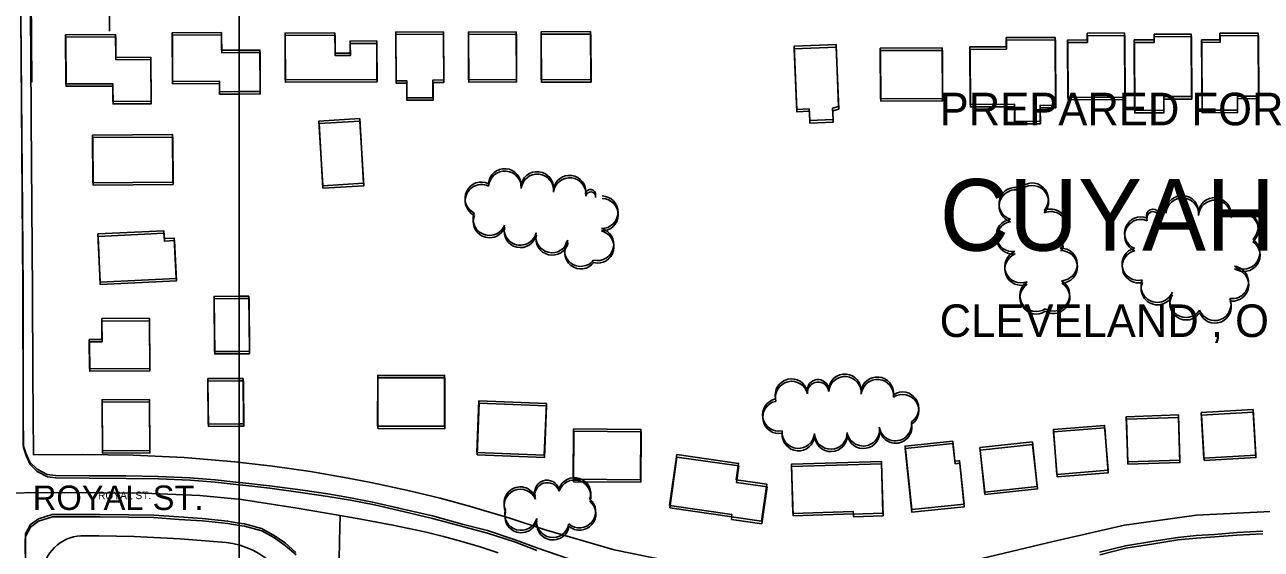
# Model space of a CAD drawing. Extents: x -25029 to 2274964, y -81170 to 687028.
# Drawn here: x 10120 to 10879, y -65649 to -65327 of the extents above; entities that cross this region are included whole.
import ezdxf

# ---------------------------------------------------------------- set-up
doc = ezdxf.new("R2010")
doc.units = 0
for name, color, linetype in [('60', 7, 'Continuous'), ('81911BEA - RW_X_Fee_RW', 7, 'Continuous'), ('BLDG', 7, 'Continuous'), ('GE_X_CL_2000', 7, 'Continuous'), ('PM_P_Text', 7, 'Continuous'), ('ROAD', 7, 'Continuous'), ('ROAD-NAME', 7, 'Continuous'), ('TI_CCLOGO', 7, 'Continuous'), ('TREES', 7, 'Continuous')]:
    doc.layers.add(name, color=color, linetype=linetype)

msp = doc.modelspace()

# ---------------------------------------------------------------- linework, layer by layer
at = {"layer": '60'}
for points in [[(5251.64, -64748.36), (10251.64, -64748.36), (10251.64, -68748.36), (5251.64, -68748.36)], [(10251.64, -64748.36), (15251.64, -64748.36), (15251.64, -68748.36), (10251.64, -68748.36)]]:
    msp.add_lwpolyline(points, close=True, dxfattribs=at)
at = {"layer": '81911BEA - RW_X_Fee_RW'}
msp.add_line((10125.44, -65590.67), (10155.44, -65590.46), dxfattribs=at)
for points in [[(10123.44, -65299.45), (10123.75, -65344.85), (10124.02, -65384.85), (10124.39, -65437.76), (10124.75, -65490.67), (10125.1, -65540.67), (10125.44, -65590.67)], [(10248.91, -65594.91), (10217.82, -65592.29), (10186.65, -65590.81), (10155.44, -65590.46)], [(10318.57, -65604.94), (10295.44, -65600.96), (10272.22, -65597.62), (10248.91, -65594.91)], [(10374.94, -65617.4), (10356.24, -65612.82), (10337.45, -65608.67), (10331.38, -65607.47), (10318.57, -65604.94)], [(10438.91, -65636.48), (10417.75, -65629.57), (10396.42, -65623.2), (10394.56, -65622.7), (10374.94, -65617.4)], [(10885.96, -65625.36), (10884.64, -65625.42), (10839.37, -65627.7), (10795.16, -65633.93), (10793.18, -65634.21), (10751.32, -65644), (10747.75, -65644.84)], [(10438.91, -65636.48), (10456.57, -65641.67), (10481.89, -65649.11), (10514.89, -65655.78), (10525.8, -65657.99), (10570.32, -65663.05), (10589.68, -65663.57), (10615.1, -65664.26), (10659.82, -65661.61), (10663.08, -65661.13), (10704.15, -65655.12), (10707.53, -65654.32), (10747.75, -65644.84)], [(10158.86, -65640.49), (10156.62, -65640.37), (10154.39, -65640.42), (10152.16, -65640.65), (10149.97, -65641.09), (10147.83, -65641.72), (10145.75, -65642.54), (10143.75, -65643.54), (10141.84, -65644.71), (10140.05, -65646.05), (10138.39, -65647.54), (10136.86, -65649.18), (10135.49, -65650.94), (10134.28, -65652.82), (10133.24, -65654.8), (10132.38, -65656.86), (10131.71, -65658.99), (10131.23, -65661.18), (10130.95, -65663.4), (10130.91, -65665.63)], [(10243.58, -65644.62), (10215.4, -65642.24), (10187.14, -65640.85), (10165.46, -65640.54), (10158.86, -65640.49)], [(10287.48, -65690.01), (10287, -65685.75), (10286.15, -65681.55), (10284.94, -65677.44), (10283.37, -65673.45), (10281.45, -65669.61), (10279.21, -65665.96), (10276.66, -65662.51), (10273.82, -65659.3), (10270.71, -65656.35), (10267.35, -65653.69), (10263.77, -65651.33), (10260, -65649.29), (10256.06, -65647.59), (10251.99, -65646.24), (10247.82, -65645.25), (10243.58, -65644.62)]]:
    msp.add_lwpolyline(points, dxfattribs=at)
at = {"layer": 'BLDG'}
for p, q in [((10251.53, -65493.26), (10257.67, -65493.22)), ((10251.64, -65494.73), (10257.78, -65494.69)), ((10251.54, -65543.77), (10254.12, -65543.75)), ((10251.64, -65545.24), (10254.22, -65545.22))]:
    msp.add_line(p, q, dxfattribs=at)
for points in [[(10145.08, -65332.82), (10175.84, -65332.65), (10175.91, -65346.7), (10197.41, -65346.59), (10197.57, -65373.64), (10174.12, -65373.77), (10174.06, -65362.81), (10145.24, -65362.97)], [(10145.21, -65334.27), (10175.97, -65334.11), (10176.04, -65348.16), (10197.54, -65348.05), (10197.69, -65375.1), (10174.24, -65375.23), (10174.19, -65364.27), (10145.37, -65364.42)], [(10310.45, -65331.58), (10310.51, -65344.08), (10319.79, -65344.02), (10319.75, -65336.65), (10336.13, -65336.57), (10336.26, -65360.17), (10279.96, -65360.47), (10279.81, -65331.74)], [(10310.58, -65333.05), (10310.64, -65345.55), (10319.92, -65345.5), (10319.88, -65338.13), (10336.26, -65338.05), (10336.39, -65361.65), (10280.09, -65361.94), (10279.94, -65333.21)], [(10377.05, -65330.94), (10377.2, -65360.53), (10370.57, -65360.56), (10370.64, -65371.43), (10354.55, -65371.52), (10354.48, -65361), (10347.94, -65361.04), (10347.78, -65331.09)], [(10377.18, -65332.42), (10377.33, -65362.01), (10370.7, -65362.04), (10370.76, -65372.91), (10354.67, -65373), (10354.61, -65362.48), (10348.07, -65362.52), (10347.91, -65332.57)], [(10421.67, -65330.94), (10421.83, -65360.23), (10392.49, -65360.38), (10392.34, -65331.11)], [(10421.8, -65332.43), (10421.96, -65361.72), (10392.62, -65361.87), (10392.47, -65332.59)], [(10467.39, -65330.83), (10467.55, -65360.31), (10437.12, -65360.47), (10436.97, -65330.99)], [(10467.52, -65332.32), (10467.68, -65361.8), (10437.25, -65361.96), (10437.1, -65332.48)], [(10722.49, -65340.11), (10722.47, -65334.54), (10752.54, -65334.39), (10752.77, -65376.06), (10743.3, -65376.11), (10743.35, -65385.85), (10727.68, -65385.93), (10727.62, -65375.43), (10700.36, -65375.58), (10700.17, -65340.24)], [(10722.62, -65341.64), (10722.6, -65336.07), (10752.67, -65335.92), (10752.89, -65377.59), (10743.42, -65377.64), (10743.47, -65387.38), (10727.8, -65387.46), (10727.74, -65376.96), (10700.48, -65377.1), (10700.3, -65341.76)], [(10772.16, -65331.8), (10772.18, -65335.97), (10760.15, -65336.03), (10760.34, -65371.22), (10795.3, -65371.04), (10795.08, -65331.68)], [(10772.29, -65333.33), (10772.31, -65337.5), (10760.28, -65337.56), (10760.46, -65372.75), (10795.42, -65372.57), (10795.21, -65333.21)], [(10813.22, -65332.45), (10813.24, -65335.91), (10801.08, -65335.98), (10801.32, -65379.25), (10819.2, -65379.14), (10819.16, -65370.77), (10836.21, -65370.68), (10836, -65332.33)], [(10813.35, -65333.99), (10813.37, -65337.45), (10801.21, -65337.51), (10801.44, -65380.78), (10819.32, -65380.68), (10819.28, -65372.31), (10836.33, -65372.22), (10836.13, -65333.87)], [(10853.59, -65331.87), (10853.61, -65335.83), (10842.45, -65335.88), (10842.69, -65379.09), (10864.42, -65378.98), (10864.38, -65370.51), (10877.35, -65370.44), (10877.13, -65331.75)], [(10853.72, -65333.41), (10853.74, -65337.37), (10842.58, -65337.42), (10842.81, -65380.63), (10864.54, -65380.52), (10864.5, -65372.05), (10877.47, -65371.98), (10877.26, -65333.29)], [(10618.03, -65338.81), (10619.62, -65376.86), (10615.96, -65377.9), (10616.25, -65384.9), (10601.87, -65385.49), (10601.57, -65378.27), (10593.87, -65378.59), (10592.26, -65339.87)], [(10618.16, -65340.32), (10619.74, -65378.37), (10616.08, -65379.41), (10616.37, -65386.41), (10601.99, -65387), (10601.69, -65379.78), (10593.99, -65380.1), (10592.39, -65341.38)], [(10645.36, -65372.1), (10683.36, -65371.9), (10683.18, -65340.81), (10645.19, -65341.01)], [(10645.48, -65373.62), (10683.48, -65373.42), (10683.31, -65342.33), (10645.32, -65342.53)], [(10328.05, -65423.99), (10325.71, -65384.28), (10300.63, -65385.77), (10302.97, -65425.48)], [(10328.17, -65425.47), (10325.83, -65385.76), (10300.75, -65387.24), (10303.09, -65426.95)], [(10161.66, -65394.47), (10210.77, -65394.1), (10210.99, -65423.22), (10161.88, -65423.6)], [(10161.78, -65395.93), (10210.89, -65395.56), (10211.11, -65424.68), (10162, -65425.06)], [(10166.27, -65484.59), (10212.99, -65482.43), (10211.85, -65457.69), (10205.71, -65457.97), (10205.49, -65453.21), (10164.91, -65455.08)], [(10166.38, -65486.05), (10213.1, -65483.89), (10211.96, -65459.15), (10205.82, -65459.43), (10205.6, -65454.67), (10165.02, -65456.54)], [(10167.27, -65507.09), (10167.37, -65519.84), (10159.66, -65519.9), (10159.81, -65537.94), (10196.79, -65537.66), (10196.54, -65506.87)], [(10167.38, -65508.55), (10167.48, -65521.3), (10159.77, -65521.36), (10159.91, -65539.4), (10196.89, -65539.12), (10196.65, -65508.33)], [(10336.6, -65573.06), (10377.72, -65573.16), (10377.8, -65541.99), (10336.68, -65541.89)], [(10336.7, -65574.54), (10377.82, -65574.64), (10377.9, -65543.47), (10336.78, -65543.37)], [(10196.57, -65556.66), (10196.81, -65588.04), (10167.75, -65588.26), (10167.51, -65556.88)], [(10196.67, -65558.12), (10196.91, -65589.5), (10167.85, -65589.72), (10167.61, -65558.34)], [(10397.58, -65589.25), (10438.93, -65590.92), (10440.22, -65559.21), (10398.86, -65557.53)], [(10397.68, -65590.74), (10439.03, -65592.41), (10440.32, -65560.7), (10398.96, -65559.02)], [(10843.85, -65592.67), (10875.62, -65590.83), (10874.01, -65562.9), (10842.23, -65564.74)], [(10797.11, -65594.96), (10829.06, -65593.9), (10828.15, -65566.23), (10796.21, -65567.29)], [(10797.21, -65596.49), (10829.16, -65595.44), (10828.25, -65567.77), (10796.31, -65568.82)], [(10843.95, -65594.21), (10875.72, -65592.37), (10874.11, -65564.44), (10842.33, -65566.28)], [(10456.69, -65605.72), (10498.02, -65606.06), (10498.29, -65575.12), (10456.95, -65574.77)], [(10456.79, -65607.21), (10498.12, -65607.56), (10498.39, -65576.62), (10457.05, -65576.26)], [(10753.63, -65602.72), (10785.03, -65600.21), (10782.83, -65572.63), (10751.43, -65575.13)], [(10753.73, -65604.25), (10785.13, -65601.74), (10782.93, -65574.16), (10751.53, -65576.66)], [(10689.68, -65582.26), (10690.96, -65594.66), (10693.88, -65594.36), (10696.65, -65621.03), (10664.46, -65624.36), (10660.4, -65585.29)], [(10689.78, -65583.78), (10691.06, -65596.18), (10693.98, -65595.88), (10696.74, -65622.55), (10664.55, -65625.88), (10660.5, -65586.81)], [(10709.32, -65613.61), (10741.54, -65610.11), (10738.57, -65582.75), (10706.35, -65586.26)], [(10709.41, -65615.13), (10741.64, -65611.64), (10738.67, -65584.28), (10706.45, -65587.78)], [(10515.83, -65621.82), (10554.01, -65627.24), (10553.79, -65628.86), (10572.36, -65631.48), (10575.57, -65608.79), (10556.74, -65606.12), (10558.19, -65595.95), (10520.25, -65590.58)], [(10515.92, -65623.32), (10554.1, -65628.74), (10553.88, -65630.36), (10572.45, -65632.99), (10575.67, -65610.3), (10556.84, -65607.63), (10558.29, -65597.46), (10520.35, -65592.08)], [(10591.58, -65626.66), (10628.61, -65625.51), (10628.66, -65627.19), (10646.86, -65626.62), (10645.86, -65594.74), (10590.63, -65596.46)], [(10591.67, -65628.17), (10628.7, -65627.02), (10628.75, -65628.7), (10646.95, -65628.14), (10645.96, -65596.26), (10590.73, -65597.97)]]:
    msp.add_lwpolyline(points, close=True, dxfattribs=at)
for points in [[(10251.52, -65367.7), (10239.55, -65367.76), (10239.51, -65361.24), (10210.67, -65361.41), (10210.51, -65331.6), (10240.78, -65331.43)], [(10251.64, -65369.17), (10239.67, -65369.23), (10239.64, -65362.71), (10210.8, -65362.87), (10210.64, -65333.06), (10240.91, -65332.9)], [(10240.78, -65331.43), (10240.83, -65342.3), (10251.51, -65342.25)], [(10240.91, -65332.9), (10240.96, -65343.77), (10251.64, -65343.72)], [(10251.51, -65342.25), (10264.35, -65342.18), (10264.5, -65367.63), (10251.52, -65367.7)], [(10251.64, -65343.72), (10264.48, -65343.65), (10264.62, -65369.1), (10251.64, -65369.17)], [(10251.53, -65527.18), (10236.56, -65527.3), (10236.3, -65493.38), (10251.53, -65493.26)], [(10251.64, -65528.65), (10236.67, -65528.77), (10236.41, -65494.85), (10251.64, -65494.73)], [(10257.67, -65493.22), (10257.93, -65527.13), (10251.53, -65527.18)], [(10257.78, -65494.69), (10258.04, -65528.6), (10251.64, -65528.65)], [(10251.54, -65571.66), (10232.64, -65571.8), (10232.43, -65543.92), (10251.54, -65543.77)], [(10251.64, -65573.13), (10232.74, -65573.27), (10232.53, -65545.39), (10251.64, -65545.24)], [(10254.12, -65543.75), (10254.33, -65571.64), (10251.54, -65571.66)], [(10254.22, -65545.22), (10254.43, -65573.11), (10251.64, -65573.13)]]:
    msp.add_lwpolyline(points, dxfattribs=at)
at = {"layer": 'GE_X_CL_2000'}
for points in [[(10106.14, -65614.28), (10133.47, -65613.78), (10164.54, -65614.09), (10193.1, -65614.21), (10227.44, -65615.65), (10253.07, -65618.19), (10287.18, -65623.51), (10313.56, -65628.04)], [(10313.56, -65628.04), (10313.16, -65643.53), (10313.01, -65655.45)], [(10313.56, -65628.04), (10326.38, -65630.25), (10336.24, -65631.99), (10346.07, -65633.87), (10355.88, -65635.88), (10365.67, -65638.03), (10377.04, -65640.84), (10388.34, -65643.91), (10399.57, -65647.22), (10410.73, -65650.78)]]:
    msp.add_lwpolyline(points, dxfattribs=at)
at = {"layer": 'PM_P_Text'}
for p, q in [((10123.75, -65268.95), (10124.3, -65361.95)), ((10171.75, -65268.67), (10172.12, -65330.51))]:
    msp.add_line(p, q, dxfattribs=at)
at = {"layer": 'ROAD'}
for points in [[(10251.54, -65607.65), (10236.85, -65606.1), (10221.47, -65604.89), (10201.95, -65603.94), (10182.17, -65603.68), (10159.58, -65603.51), (10138.99, -65603.43), (10133.87, -65602.69), (10127.58, -65599.56), (10123.18, -65595.14), (10120.73, -65589.61), (10119.09, -65584.71), (10119.05, -65564.05), (10118.88, -65487.82), (10117.56, -65320.38), (10117.42, -65309.05), (10117.5, -65301.04), (10120.57, -65294.32), (10127.02, -65287.81), (10131.62, -65285.54), (10139.07, -65284.99), (10169.8, -65284.79), (10251.51, -65284.26)], [(10251.64, -65609.12), (10236.95, -65607.57), (10221.57, -65606.35), (10202.05, -65605.4), (10182.27, -65605.14), (10159.68, -65604.97), (10139.09, -65604.88), (10133.97, -65604.14), (10127.68, -65601.01), (10123.28, -65596.59), (10120.83, -65591.06), (10119.19, -65586.16), (10119.15, -65565.5), (10118.99, -65489.27), (10117.69, -65321.83), (10117.55, -65310.5), (10117.63, -65302.49), (10120.7, -65295.77), (10127.15, -65289.26), (10131.75, -65286.99), (10139.2, -65286.44), (10169.93, -65286.25), (10251.64, -65285.73)], [(10453.99, -65654.48), (10434.34, -65647.89), (10421.12, -65642.94), (10404.03, -65637.26), (10388.61, -65633.23), (10370.32, -65628.23), (10352.28, -65623.97), (10334.54, -65619.98), (10319.93, -65617.07), (10306, -65614.75), (10290.75, -65612.47), (10270.3, -65609.76), (10251.98, -65607.69), (10251.54, -65607.65)], [(10434.43, -65649.38), (10421.21, -65644.43), (10404.12, -65638.75), (10388.7, -65634.71), (10370.41, -65629.71), (10352.37, -65625.45), (10334.63, -65621.46), (10320.02, -65618.55), (10306.09, -65616.22), (10290.84, -65613.94), (10270.4, -65611.23), (10252.08, -65609.16), (10251.64, -65609.12)], [(10124.3, -66163.38), (10123.4, -66071.93), (10122.89, -66016.22), (10123.04, -65945.94), (10121.81, -65888.1), (10121.76, -65792.77), (10121.09, -65698.26), (10120.37, -65644.99), (10120.49, -65639.3), (10123.55, -65633.57), (10128.47, -65629.99), (10136.94, -65627.39), (10147.83, -65627.36), (10166.17, -65627.3), (10183.63, -65627.54), (10199.21, -65627.76), (10214.54, -65628.85), (10229.05, -65629.8), (10244.62, -65631.4), (10251.55, -65632.57)], [(10124.33, -66164.83), (10123.44, -66073.38), (10122.94, -66017.67), (10123.09, -65947.39), (10121.87, -65889.55), (10121.83, -65794.22), (10121.17, -65699.71), (10120.46, -65646.44), (10120.58, -65640.75), (10123.64, -65635.02), (10128.56, -65631.44), (10137.03, -65628.84), (10147.92, -65628.82), (10166.26, -65628.76), (10183.72, -65629), (10199.3, -65629.22), (10214.63, -65630.31), (10229.14, -65631.27), (10244.71, -65632.87), (10251.64, -65634.04)], [(10251.55, -65632.57), (10254.86, -65633.13), (10265.47, -65635.99), (10272.76, -65640.01), (10279.84, -65644.84), (10286.48, -65650.6)], [(10251.64, -65634.04), (10254.95, -65634.6), (10265.56, -65637.46), (10272.85, -65641.48), (10279.93, -65646.31), (10286.57, -65652.07)], [(10880, -65637.66), (10864.03, -65638.44), (10850.38, -65639.55), (10839.11, -65640.32), (10827.83, -65641.45), (10813.03, -65643.74)], [(10880.09, -65639.2), (10864.12, -65639.98), (10850.47, -65641.09), (10839.2, -65641.86), (10827.92, -65642.99), (10813.12, -65645.28)], [(10813.03, -65643.74), (10795.79, -65646.52), (10779.79, -65650.49)], [(10813.12, -65645.28), (10795.88, -65648.05), (10779.88, -65652.02)]]:
    msp.add_lwpolyline(points, dxfattribs=at)
at = {"layer": 'TREES'}
for centre, radius, start, end in [((10414.64, -65424.99), 10, 355.50938, 175.50938), ((10414.76, -65426.48), 10, 355.50238, 175.50238), ((10434.56, -65426.8), 10, 354.09777, 174.09777), ((10434.67, -65428.29), 10, 354.09077, 174.09077), ((10454.43, -65429.09), 10, 352.71539, 172.71539), ((10400.32, -65433.21), 10, 64.21772, 244.21772), ((10400.44, -65434.7), 10, 64.21072, 244.21072), ((10454.54, -65430.59), 10, 352.70839, 172.70839), ((10728.06, -65436.49), 10, 72.39225, 252.39225), ((10738.39, -65433.78), 10, 317.00222, 137.00222), ((10738.51, -65435.31), 10, 316.99522, 136.99522), ((10467.36, -65430.77), 3.04, 352.21188, 172.21188), ((10467.47, -65432.27), 3.04, 352.20488, 172.20488), ((10474.21, -65441.74), 10, 268.68951, 88.68951), ((10474.32, -65443.24), 10, 268.68251, 88.68251), ((10728.17, -65438.02), 10, 72.38525, 252.38525), ((10830.5, -65441.45), 10, 356.21766, 176.21766), ((10830.61, -65442.99), 10, 356.21066, 176.21066), ((10850.45, -65442.77), 10, 356.21766, 176.21766), ((10850.56, -65444.31), 10, 356.21066, 176.21066), ((10405.26, -65445.93), 10, 158.15924, 338.15924), ((10749.68, -65449.78), 10, 293.40127, 113.40127), ((10749.79, -65451.31), 10, 293.39427, 113.39427), ((10812.53, -65443.77), 3.93, 24.70461, 204.70461), ((10812.65, -65445.31), 3.93, 24.69761, 204.69761), ((10867.11, -65450.87), 10, 311.89676, 131.89676), ((10405.37, -65447.42), 10, 158.15224, 338.15224), ((10424.27, -65451.98), 10, 166.57063, 346.57063), ((10726.44, -65455.93), 10, 98.08196, 278.08196), ((10726.55, -65457.46), 10, 98.07496, 278.07496), ((10805.1, -65454.64), 10, 67.24217, 247.24217), ((10805.21, -65456.18), 10, 67.23517, 247.23517), ((10867.22, -65452.42), 10, 311.88976, 131.88976), ((10424.37, -65453.47), 10, 166.56363, 346.56363), ((10443.72, -65456.6), 10, 166.71162, 346.71162), ((10443.83, -65458.09), 10, 166.70462, 346.70462), ((10471.61, -65461.45), 10, 256.31313, 76.31313), ((10471.72, -65462.95), 10, 256.30613, 76.30613), ((10461.35, -65465.03), 10, 142.14221, 322.14221), ((10461.46, -65466.53), 10, 142.13521, 322.13521), ((10754.67, -65461.38), 2.63, 292.90519, 112.90519), ((10754.78, -65462.91), 2.63, 292.89819, 112.89819), ((10756.1, -65473.79), 10, 272.29261, 92.29261), ((10803.6, -65473.57), 10, 103.70802, 283.70802), ((10868.19, -65466.6), 10, 235.94173, 55.94173), ((10868.29, -65468.15), 10, 235.93473, 55.93473), ((10731.58, -65475.1), 10, 111.93392, 291.93392), ((10731.68, -65476.63), 10, 111.92692, 291.92692), ((10756.2, -65475.32), 10, 272.28561, 92.28561), ((10803.71, -65475.11), 10, 103.70102, 283.70102), ((10861.21, -65484.79), 10, 262.10992, 82.10992), ((10861.32, -65486.34), 10, 262.10292, 82.10292), ((10740.85, -65492.71), 10, 123.61251, 303.61251), ((10740.95, -65494.24), 10, 123.60551, 303.60551), ((10751.44, -65492.41), 10, 239.6306, 59.6306), ((10751.54, -65493.94), 10, 239.6236, 59.6236), ((10815.23, -65487.07), 10, 157.7794, 337.7794), ((10815.33, -65488.61), 10, 157.7724, 337.7724), ((10832.83, -65496.36), 10, 146.5629, 326.5629), ((10832.93, -65497.91), 10, 146.5559, 326.5559), ((10850.51, -65498.28), 10, 201.03725, 21.03725), ((10850.61, -65499.83), 10, 201.03025, 21.03025), ((10590.7, -65554.05), 10, 13.35148, 193.35148), ((10590.8, -65555.56), 10, 13.34448, 193.34448), ((10606.94, -65550.99), 6.55, 6.575, 186.575), ((10607.03, -65552.51), 6.55, 6.568, 186.568), ((10623.4, -65551.12), 10, 354.94141, 174.94141), ((10623.5, -65552.64), 10, 354.93441, 174.93441), ((10643.33, -65552.88), 10, 354.94141, 174.94141), ((10643.42, -65554.4), 10, 354.93441, 174.93441), ((10658.8, -65562.11), 10, 303.47489, 123.47489), ((10658.9, -65563.63), 10, 303.46789, 123.46789), ((10582.94, -65566.16), 10, 101.38169, 281.38169), ((10583.04, -65567.67), 10, 101.37469, 281.37469), ((10654.45, -65572.07), 10, 189.30746, 9.30746), ((10594.88, -65576.75), 10, 175.50557, 355.50557), ((10594.98, -65578.26), 10, 175.49857, 355.49857), ((10614.85, -65577.22), 10, 181.75935, 1.75935), ((10614.94, -65578.74), 10, 181.75235, 1.75235), ((10634.71, -65575.3), 10, 189.30633, 9.30633), ((10634.81, -65576.82), 10, 189.29933, 9.29933), ((10654.54, -65573.59), 10, 189.30046, 9.30046), ((10440.69, -65613.96), 7.67, 18.36605, 198.36605), ((10440.78, -65615.45), 7.67, 18.35905, 198.35905), ((10457.46, -65614.71), 10, 341.55112, 161.55112), ((10457.55, -65616.2), 10, 341.54412, 161.54412), ((10424.23, -65620.36), 10, 23.50093, 203.50093), ((10424.32, -65621.86), 10, 23.49393, 203.49393), ((10424.69, -65627.07), 10, 164.24887, 344.24887), ((10460.49, -65625.51), 10, 229.77871, 49.77871), ((10460.57, -65627), 10, 229.77171, 49.77171), ((10424.78, -65628.56), 10, 164.24187, 344.24187), ((10444.17, -65631.46), 10, 170.32899, 350.32899), ((10444.26, -65632.96), 10, 170.32199, 350.32199)]:
    msp.add_arc(centre, radius, start, end, dxfattribs=at)

# ---------------------------------------------------------------- texts
at = {"layer": 'ROAD-NAME'}
msp.add_text('ROYAL ST.', height=15, dxfattribs=at).set_placement((10124.98, -65624.55))
msp.add_text('ROYAL ST.', height=4.68, rotation=0.007, dxfattribs=at).set_placement((10165.03, -65617.93))
at = {"layer": 'TI_CCLOGO'}
for s, height, p in [('PREPARED FOR', 20, (10681.64, -65388.36)), ('CUYAHOGA COUNTY ENGINEER', 44, (10681.64, -65465.36)), ('CLEVELAND , OHIO', 20, (10681.64, -65518.36))]:
    msp.add_text(s, height=height, dxfattribs=at).set_placement(p)

doc.saveas('drawing.dxf')
